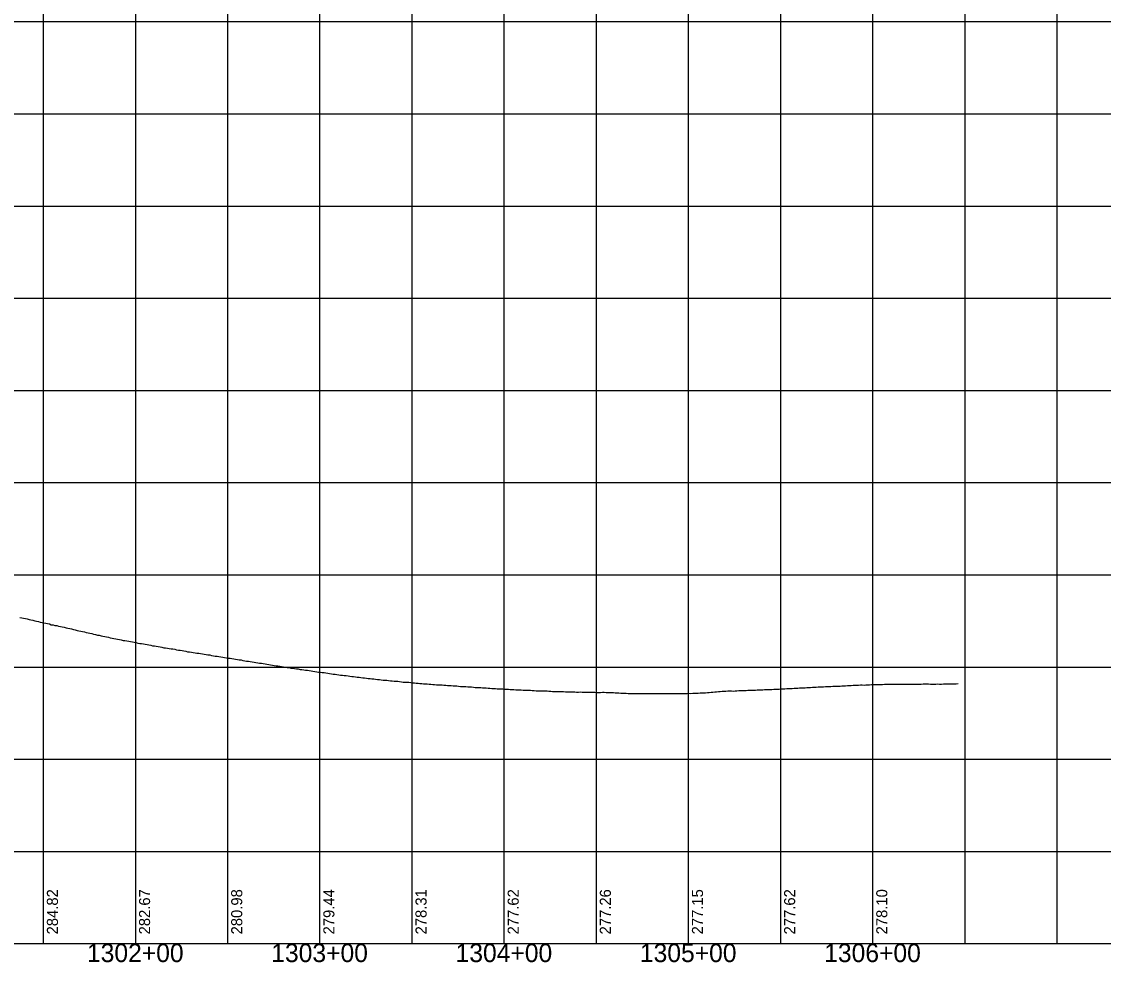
# Model space of a CAD drawing. Extents: x -90830 to 2015517, y -20856 to 836331.
# Drawn here: x 5362 to 5949, y 46128 to 46638 of the extents above; entities that cross this region are included whole.
import ezdxf

# ---------------------------------------------------------------- set-up
doc = ezdxf.new("R2010")
doc.units = 0
for name, color, linetype in [('Level 1', 7, 'Continuous'), ('RD_DDB_Profile_EX', 7, 'Continuous'), ('RD_DDB_StaTX', 7, 'Continuous'), ('RD_DDB_StripGrade', 7, 'Continuous'), ('RD_GPK_Profile_Cell', 7, 'Continuous')]:
    doc.layers.add(name, color=color, linetype=linetype)

msp = doc.modelspace()

# ---------------------------------------------------------------- linework, layer by layer
at = {"layer": 'Level 1'}
for p, q in [((5373.46, 47137.92), (5373.46, 46637.92)), ((5423.46, 47137.92), (5423.46, 46637.92)), ((5473.46, 47137.92), (5473.46, 46637.92)), ((5523.46, 47137.92), (5523.46, 46637.92)), ((5573.46, 47137.92), (5573.46, 46637.92)), ((5623.46, 47137.92), (5623.46, 46637.92)), ((5673.46, 47137.92), (5673.46, 46637.92)), ((5723.46, 47137.92), (5723.46, 46637.92)), ((5773.46, 47137.92), (5773.46, 46637.92)), ((5823.46, 47137.92), (5823.46, 46637.92)), ((5873.46, 47137.92), (5873.46, 46637.92)), ((5923.46, 47137.92), (5923.46, 46637.92)), ((4823.46, 46637.92), (6423.46, 46637.92)), ((4823.46, 46637.92), (6423.46, 46637.92)), ((5373.46, 46637.92), (5373.46, 46137.92)), ((5423.46, 46637.92), (5423.46, 46137.92)), ((5473.46, 46637.92), (5473.46, 46137.92)), ((5523.46, 46637.92), (5523.46, 46137.92)), ((5573.46, 46637.92), (5573.46, 46137.92)), ((5623.46, 46637.92), (5623.46, 46137.92)), ((5673.46, 46637.92), (5673.46, 46137.92)), ((5723.46, 46637.92), (5723.46, 46137.92)), ((5773.46, 46637.92), (5773.46, 46137.92)), ((5823.46, 46637.92), (5823.46, 46137.92)), ((5873.46, 46637.92), (5873.46, 46137.92)), ((5923.46, 46637.92), (5923.46, 46137.92)), ((4823.46, 46587.92), (6423.46, 46587.92)), ((4823.46, 46537.92), (6423.46, 46537.92)), ((4823.46, 46487.92), (6423.46, 46487.92)), ((4823.46, 46437.92), (6423.46, 46437.92)), ((4823.46, 46387.92), (6423.46, 46387.92)), ((4823.46, 46337.92), (6423.46, 46337.92)), ((4823.46, 46287.92), (6423.46, 46287.92)), ((4823.46, 46237.92), (6423.46, 46237.92)), ((4823.46, 46187.92), (6423.46, 46187.92)), ((4823.46, 46137.92), (6423.46, 46137.92))]:
    msp.add_line(p, q, dxfattribs=at)
at = {"layer": 'RD_DDB_Profile_EX'}
for points in [[(5360.85, 46314.87), (5361.85, 46314.66), (5362.85, 46314.42), (5363.85, 46314.18), (5364.85, 46314.01), (5365.85, 46313.68), (5366.85, 46313.53), (5367.85, 46313.31), (5368.85, 46313.03), (5369.85, 46312.84), (5370.85, 46312.66), (5371.85, 46312.33), (5372.85, 46312.13), (5373.85, 46311.94), (5374.85, 46311.77), (5375.85, 46311.49), (5376.85, 46311.29), (5377.85, 46310.85), (5378.85, 46310.74), (5379.85, 46310.54), (5380.85, 46310.38), (5381.85, 46310.14), (5382.85, 46309.94), (5383.85, 46309.73), (5384.85, 46309.48), (5385.85, 46309.22), (5386.85, 46308.95), (5387.85, 46308.79), (5388.85, 46308.57), (5389.85, 46308.3), (5390.85, 46308.12), (5391.85, 46307.83), (5392.85, 46307.6), (5393.85, 46307.42), (5394.85, 46307.14), (5395.85, 46306.94), (5396.85, 46306.73), (5397.85, 46306.49), (5398.85, 46306.28), (5399.85, 46306.03), (5400.85, 46305.8), (5401.85, 46305.61), (5402.85, 46305.3), (5403.85, 46305.14), (5404.85, 46304.93), (5405.85, 46304.7), (5406.85, 46304.54), (5407.85, 46304.35), (5408.85, 46304.16), (5409.85, 46303.83), (5410.85, 46303.57), (5411.85, 46303.32), (5412.85, 46303.28), (5413.85, 46303.06), (5414.85, 46302.95), (5415.85, 46302.74), (5416.85, 46302.36), (5417.85, 46302.24), (5418.85, 46302.05), (5419.85, 46301.9), (5420.85, 46301.75), (5421.85, 46301.58), (5422.85, 46301.35), (5423.85, 46301.19), (5424.85, 46300.81), (5425.85, 46300.75), (5426.85, 46300.64), (5427.85, 46300.5), (5428.85, 46300.36)], [(5428.85, 46300.36), (5429.85, 46300.1), (5430.85, 46299.99), (5431.85, 46299.79), (5432.85, 46299.45), (5433.85, 46299.35), (5434.85, 46299.22), (5435.85, 46299), (5436.85, 46298.89), (5437.85, 46298.69), (5438.85, 46298.35), (5439.85, 46298.26), (5440.85, 46298.18), (5441.85, 46297.98), (5442.85, 46297.81), (5443.85, 46297.74), (5444.85, 46297.57), (5445.85, 46297.31), (5446.85, 46297.11), (5447.85, 46297.02), (5448.85, 46296.82), (5449.85, 46296.64), (5450.85, 46296.5), (5451.85, 46296.24), (5452.85, 46296.14), (5453.85, 46296.03), (5454.85, 46295.87), (5455.85, 46295.67), (5456.85, 46295.5), (5457.85, 46295.39), (5458.85, 46295.27), (5459.85, 46295.08), (5460.85, 46294.92), (5461.85, 46294.73), (5462.85, 46294.59), (5463.85, 46294.46), (5464.85, 46294.24), (5465.85, 46294.07), (5466.85, 46293.89), (5467.85, 46293.75), (5468.85, 46293.63), (5469.85, 46293.47), (5470.85, 46293.25), (5471.85, 46293.13), (5472.85, 46292.93), (5473.85, 46292.75), (5474.85, 46292.65), (5475.85, 46292.54), (5476.85, 46292.36), (5477.85, 46292.14), (5478.85, 46292), (5479.85, 46291.9), (5480.85, 46291.76), (5481.85, 46291.54), (5482.85, 46291.38), (5483.85, 46291.2), (5484.85, 46291.09), (5485.85, 46290.94), (5486.85, 46290.76), (5487.85, 46290.55), (5488.85, 46290.44), (5489.85, 46290.25), (5490.85, 46290.02), (5491.85, 46289.97), (5492.85, 46289.77), (5493.85, 46289.59), (5494.85, 46289.44), (5495.85, 46289.32), (5496.85, 46289.15), (5497.85, 46289.01), (5498.85, 46288.79), (5499.85, 46288.64), (5500.85, 46288.5), (5501.85, 46288.37), (5502.85, 46288.18), (5503.85, 46288.03), (5504.85, 46287.88), (5505.85, 46287.74), (5506.85, 46287.6), (5507.85, 46287.36), (5508.85, 46287.28), (5509.85, 46287.12), (5510.85, 46286.97), (5511.85, 46286.89), (5512.85, 46286.61), (5513.85, 46286.55), (5514.85, 46286.42), (5515.85, 46286.26), (5516.85, 46286.17), (5517.85, 46285.98), (5518.85, 46285.83), (5519.85, 46285.67), (5520.85, 46285.5), (5521.85, 46285.38), (5522.85, 46285.23), (5523.85, 46285.08), (5524.85, 46284.96), (5525.85, 46284.88), (5526.85, 46284.72), (5527.85, 46284.53), (5528.85, 46284.4)], [(5528.85, 46284.4), (5529.85, 46284.28), (5530.85, 46284.15), (5531.85, 46284.05), (5532.85, 46283.91), (5533.85, 46283.7), (5534.85, 46283.6), (5535.85, 46283.5), (5536.85, 46283.38), (5537.85, 46283.26), (5538.85, 46283.18), (5539.85, 46283.03), (5540.85, 46282.88), (5541.85, 46282.76), (5542.85, 46282.67), (5543.85, 46282.51), (5544.85, 46282.43), (5545.85, 46282.29), (5546.85, 46282.15), (5547.85, 46282.05), (5548.85, 46281.94), (5549.85, 46281.8), (5550.85, 46281.69), (5551.85, 46281.55), (5552.85, 46281.45), (5553.85, 46281.35), (5554.85, 46281.26), (5555.85, 46281.17), (5556.85, 46281), (5557.85, 46280.89), (5558.85, 46280.77), (5559.85, 46280.75), (5560.85, 46280.63), (5561.85, 46280.51), (5562.85, 46280.45), (5563.85, 46280.35), (5564.85, 46280.26), (5565.85, 46280.2), (5566.85, 46280.08), (5567.85, 46279.93), (5568.85, 46279.81), (5569.85, 46279.76), (5570.85, 46279.71), (5571.85, 46279.64), (5572.85, 46279.53), (5573.85, 46279.41), (5574.85, 46279.34), (5575.85, 46279.24), (5576.85, 46279.14), (5577.85, 46279.06), (5578.85, 46278.99), (5579.85, 46278.91), (5580.85, 46278.85), (5581.85, 46278.75), (5582.85, 46278.65), (5583.85, 46278.56), (5584.85, 46278.51), (5585.85, 46278.45), (5586.85, 46278.35), (5587.85, 46278.26), (5588.85, 46278.23), (5589.85, 46278.19), (5590.85, 46278.07), (5591.85, 46278.02), (5592.85, 46277.97), (5593.85, 46277.92), (5594.85, 46277.85), (5595.85, 46277.77), (5596.85, 46277.72), (5597.85, 46277.67), (5598.85, 46277.59), (5599.85, 46277.46), (5600.85, 46277.37), (5601.85, 46277.34), (5602.85, 46277.32), (5603.85, 46277.26), (5604.85, 46277.18), (5605.85, 46277.12), (5606.85, 46277.02), (5607.85, 46276.92), (5608.85, 46276.84), (5609.85, 46276.81), (5610.85, 46276.78), (5611.85, 46276.7), (5612.85, 46276.65), (5613.85, 46276.61), (5614.85, 46276.55), (5615.85, 46276.45), (5616.85, 46276.37), (5617.85, 46276.31), (5618.85, 46276.22), (5619.85, 46276.19), (5620.85, 46276.18), (5621.85, 46276.13), (5622.85, 46276.07), (5623.85, 46275.99), (5624.85, 46275.95), (5625.85, 46275.91), (5626.85, 46275.78), (5627.85, 46275.71), (5628.85, 46275.69)], [(5728.85, 46273.85), (5729.85, 46273.9), (5730.85, 46273.95), (5731.85, 46273.99), (5732.85, 46274.02), (5733.85, 46274.14), (5734.85, 46274.2), (5735.85, 46274.28), (5736.85, 46274.33), (5737.85, 46274.4), (5738.85, 46274.54), (5739.85, 46274.66), (5740.85, 46274.71), (5741.85, 46274.76), (5742.85, 46274.82), (5743.85, 46274.9), (5744.85, 46274.94), (5745.85, 46274.95), (5746.85, 46274.97), (5747.85, 46274.92), (5748.85, 46275.01), (5749.85, 46275.06), (5750.85, 46275.12), (5751.85, 46275.21), (5752.85, 46275.25), (5753.85, 46275.25), (5754.85, 46275.26), (5755.85, 46275.3), (5756.85, 46275.35), (5757.85, 46275.35), (5758.85, 46275.4), (5759.85, 46275.45), (5760.85, 46275.5), (5761.85, 46275.59), (5762.85, 46275.63), (5763.85, 46275.64), (5764.85, 46275.68), (5765.85, 46275.7), (5766.85, 46275.78), (5767.85, 46275.78), (5768.85, 46275.83), (5769.85, 46275.86), (5770.85, 46275.87), (5771.85, 46275.93), (5772.85, 46275.98), (5773.85, 46276.08), (5774.85, 46276.17), (5775.85, 46276.17), (5776.85, 46276.23), (5777.85, 46276.32), (5778.85, 46276.32), (5779.85, 46276.33), (5780.85, 46276.39), (5781.85, 46276.48), (5782.85, 46276.52), (5783.85, 46276.58), (5784.85, 46276.63), (5785.85, 46276.71), (5786.85, 46276.73), (5787.85, 46276.81), (5788.85, 46276.85), (5789.85, 46276.88), (5790.85, 46277.04), (5791.85, 46277.07), (5792.85, 46277.02), (5793.85, 46277.15), (5794.85, 46277.15), (5795.85, 46277.19), (5796.85, 46277.2), (5797.85, 46277.3), (5798.85, 46277.37), (5799.85, 46277.38), (5800.85, 46277.44), (5801.85, 46277.53), (5802.85, 46277.57), (5803.85, 46277.61), (5804.85, 46277.62), (5805.85, 46277.63), (5806.85, 46277.68), (5807.85, 46277.73), (5808.85, 46277.82), (5809.85, 46277.87), (5810.85, 46277.88), (5811.85, 46277.94), (5812.85, 46278.02), (5813.85, 46278.06), (5814.85, 46278.07), (5815.85, 46278.13), (5816.85, 46278.21), (5817.85, 46278.2), (5818.85, 46278.17), (5819.85, 46278.23), (5820.85, 46278.31), (5821.85, 46278.32), (5822.85, 46278.42), (5823.85, 46278.46), (5824.85, 46278.47), (5825.85, 46278.51), (5826.85, 46278.51), (5827.85, 46278.51), (5828.85, 46278.52)], [(5828.85, 46278.52), (5829.85, 46278.56), (5830.85, 46278.6), (5831.85, 46278.6), (5832.85, 46278.6), (5833.85, 46278.61), (5834.85, 46278.65), (5835.85, 46278.6), (5836.85, 46278.61), (5837.85, 46278.64), (5838.85, 46278.65), (5839.85, 46278.64), (5840.85, 46278.6), (5841.85, 46278.6), (5842.85, 46278.6), (5843.85, 46278.65), (5844.85, 46278.69), (5845.85, 46278.7), (5846.85, 46278.73), (5847.85, 46278.72), (5848.85, 46278.69), (5849.85, 46278.73), (5850.85, 46278.77), (5851.85, 46278.77), (5852.85, 46278.77), (5853.85, 46278.75), (5854.85, 46278.71), (5855.85, 46278.71), (5856.85, 46278.71), (5857.85, 46278.71), (5858.85, 46278.74), (5859.85, 46278.69), (5860.85, 46278.7), (5861.85, 46278.74), (5862.85, 46278.78), (5863.85, 46278.78), (5864.85, 46278.82), (5865.85, 46278.82), (5866.85, 46278.82), (5867.85, 46278.86), (5868.85, 46278.91), (5869.82, 46278.95)], [(5628.85, 46275.69), (5629.85, 46275.64), (5630.85, 46275.59), (5631.85, 46275.54), (5632.85, 46275.5), (5633.85, 46275.46), (5634.85, 46275.45), (5635.85, 46275.41), (5636.85, 46275.39), (5637.85, 46275.33), (5638.85, 46275.23), (5639.85, 46275.15), (5640.85, 46275.11), (5641.85, 46275.09), (5642.85, 46275.04), (5643.85, 46274.99), (5644.85, 46274.96), (5645.85, 46274.99), (5646.85, 46274.94), (5647.85, 46274.89), (5648.85, 46274.83), (5649.85, 46274.75), (5650.85, 46274.72), (5651.85, 46274.72), (5652.85, 46274.72), (5653.85, 46274.72), (5654.85, 46274.71), (5655.85, 46274.66), (5656.85, 46274.56), (5657.85, 46274.49), (5658.85, 46274.5), (5659.85, 46274.53), (5660.85, 46274.48), (5661.85, 46274.42), (5662.85, 46274.35), (5663.85, 46274.38), (5664.85, 46274.44), (5665.85, 46274.39), (5666.85, 46274.35), (5667.85, 46274.34), (5668.85, 46274.31), (5669.85, 46274.31), (5670.85, 46274.31), (5671.85, 46274.26), (5672.85, 46274.23), (5673.85, 46274.2), (5674.85, 46274.11), (5675.85, 46274.2), (5676.85, 46274.24), (5677.85, 46274.23), (5678.85, 46274.2), (5679.85, 46274.19), (5680.85, 46274.16), (5681.85, 46274.15), (5682.85, 46274.1), (5683.85, 46274.01), (5684.85, 46273.93), (5685.85, 46273.86), (5686.85, 46273.73), (5687.85, 46273.71), (5688.85, 46273.74), (5689.85, 46273.69), (5690.85, 46273.66), (5691.85, 46273.65), (5692.85, 46273.61), (5693.85, 46273.6), (5694.85, 46273.57), (5695.85, 46273.62), (5696.85, 46273.61), (5697.85, 46273.56), (5698.85, 46273.52), (5699.85, 46273.53), (5700.85, 46273.57), (5701.85, 46273.58), (5702.85, 46273.58), (5703.85, 46273.57), (5704.85, 46273.54), (5705.85, 46273.57), (5706.85, 46273.57), (5707.85, 46273.59), (5708.85, 46273.61), (5709.85, 46273.57), (5710.85, 46273.58), (5711.85, 46273.58), (5712.85, 46273.55), (5713.85, 46273.49), (5714.85, 46273.52), (5715.85, 46273.53), (5716.85, 46273.57), (5717.85, 46273.57), (5718.85, 46273.59), (5719.85, 46273.63), (5720.85, 46273.63), (5721.85, 46273.63), (5722.85, 46273.65), (5723.85, 46273.68), (5724.85, 46273.65), (5725.85, 46273.7), (5726.85, 46273.75), (5727.85, 46273.8), (5728.85, 46273.85)]]:
    msp.add_lwpolyline(points, dxfattribs=at)
at = {"layer": 'RD_GPK_Profile_Cell'}
msp.add_line((4828.85, 46137.92), (5928.85, 46137.92), dxfattribs=at)

# ---------------------------------------------------------------- texts
at = {"layer": 'RD_DDB_StaTX'}
for s, p in [('1302+00', (5397.21, 46127.92)), ('1303+00', (5497.21, 46127.92)), ('1304+00', (5597.21, 46127.92)), ('1305+00', (5697.21, 46127.92)), ('1306+00', (5797.21, 46127.92))]:
    msp.add_text(s, height=10, dxfattribs=at).set_placement(p)
at = {"layer": 'RD_DDB_StripGrade'}
for s, p in [('284.82', (5381.46, 46142.92)), ('282.67', (5431.46, 46142.92)), ('280.98', (5481.46, 46142.92)), ('279.44', (5531.46, 46142.92)), ('278.31', (5581.46, 46142.92)), ('277.62', (5631.46, 46142.92)), ('277.26', (5681.46, 46142.92)), ('277.15', (5731.46, 46142.92)), ('277.62', (5781.46, 46142.92)), ('278.10', (5831.46, 46142.92))]:
    msp.add_text(s, height=6, rotation=90, dxfattribs=at).set_placement(p)

doc.saveas('drawing.dxf')
